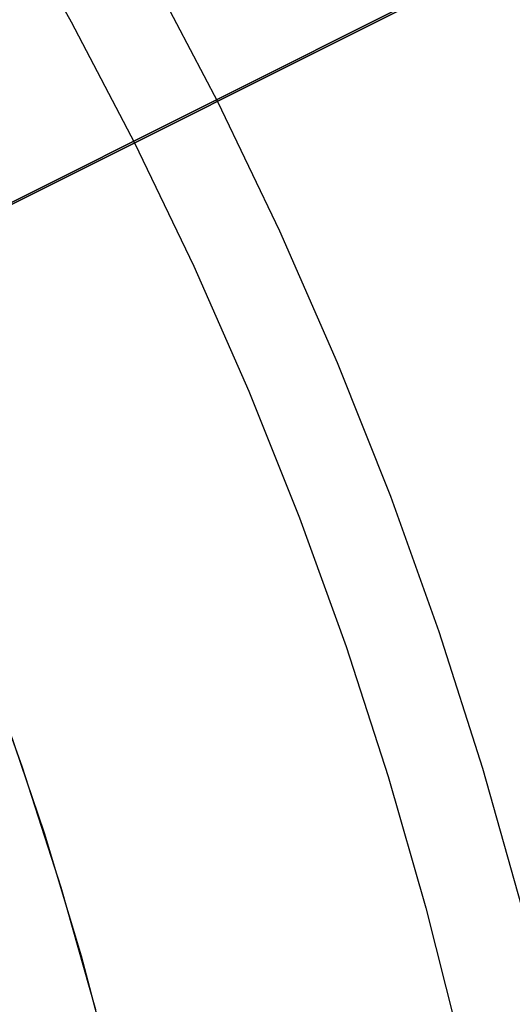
# Model space of a CAD drawing. Header units: millimetres. Extents: x 7986 to 9191, y -11326 to -10283.
# Tile 266 of 312: x 8659 to 8669, y -10646 to -10627. Entities that reach past the tile are written whole.
import ezdxf

# ---------------------------------------------------------------- set-up
doc = ezdxf.new("R2010")
doc.units = ezdxf.units.MM
doc.layers.add('color', color=7, linetype='Continuous')
doc.layers.add('luz', color=7, linetype='Continuous')

msp = doc.modelspace()

# ---------------------------------------------------------------- linework, layer by layer
at = {"layer": 'color', "color": 254, "true_color": 0xcad1ee}
for p, q in [((8655.514, -10632.208, -3.495), (8724.703, -10597.532, -36.481)), ((8655.514, -10632.208, -3.495), (8724.703, -10597.532, -36.481)), ((8721.671, -10599.052, -37.21), (8643.079, -10638.439, 0.259)), ((8721.671, -10599.052, -37.21), (8643.079, -10638.439, 0.259)), ((8659.098, -10624.261, -8.631), (8660.453, -10626.655, -8.631)), ((8662.054, -10625.694, -7.252), (8663.395, -10628.258, -7.252)), ((8660.453, -10626.655, -8.631), (8661.727, -10629.094, -8.631)), ((8663.395, -10628.258, -7.252), (8664.647, -10630.867, -7.252)), ((8661.727, -10629.094, -8.631), (8662.918, -10631.574, -8.631)), ((8664.647, -10630.867, -7.252), (8665.807, -10633.517, -7.252)), ((8662.918, -10631.574, -8.631), (8664.026, -10634.092, -8.631)), ((8665.807, -10633.517, -7.252), (8666.876, -10636.206, -7.252)), ((8664.026, -10634.092, -8.631), (8665.048, -10636.647, -8.631)), ((8666.876, -10636.206, -7.252), (8667.851, -10638.93, -7.252)), ((8665.048, -10636.647, -8.631), (8665.984, -10639.234, -8.631)), ((8667.851, -10638.93, -7.252), (8668.732, -10641.686, -7.252)), ((8659.465, -10641.651, -3.495), (8658.599, -10639.241, -3.495)), ((8659.465, -10641.651, -3.495), (8658.599, -10639.241, -3.495)), ((8665.984, -10639.234, -8.631), (8666.832, -10641.851, -8.631)), ((8659.075, -10640.535, 17.559), (8659.906, -10642.987, 17.559)), ((8659.075, -10640.535, 17.559), (8659.906, -10642.987, 17.559)), ((8659.075, -10640.535, 7.032), (8659.906, -10642.987, 7.032)), ((8660.248, -10644.089, -3.495), (8659.465, -10641.651, -3.495)), ((8660.248, -10644.089, -3.495), (8659.465, -10641.651, -3.495)), ((8668.732, -10641.686, -7.252), (8669.517, -10644.471, -7.252)), ((8666.832, -10641.851, -8.631), (8667.592, -10644.495, -8.631)), ((8659.906, -10642.987, 17.559), (8660.651, -10645.467, 17.559)), ((8659.906, -10642.987, 17.559), (8660.651, -10645.467, 17.559)), ((8659.906, -10642.987, 7.032), (8660.651, -10645.467, 7.032)), ((8660.948, -10646.552, -3.495), (8660.248, -10644.089, -3.495)), ((8660.948, -10646.552, -3.495), (8660.248, -10644.089, -3.495)), ((8667.592, -10644.495, -8.631), (8668.263, -10647.164, -8.631)), ((8660.651, -10645.467, 17.559), (8661.31, -10647.97, 17.559)), ((8660.651, -10645.467, 17.559), (8661.31, -10647.97, 17.559)), ((8660.651, -10645.467, 7.032), (8661.31, -10647.97, 7.032))]:
    msp.add_line(p, q, dxfattribs=at)
at = {"layer": 'luz', "color": 254, "true_color": 0xcad1ee}
for p, q in [((8454.571, -10732.99, -56.991), (8722.355, -10598.633, -56.991)), ((8722.355, -10598.633, -58.491), (8454.571, -10732.99, -58.491))]:
    msp.add_line(p, q, dxfattribs=at)

doc.saveas('drawing.dxf')
